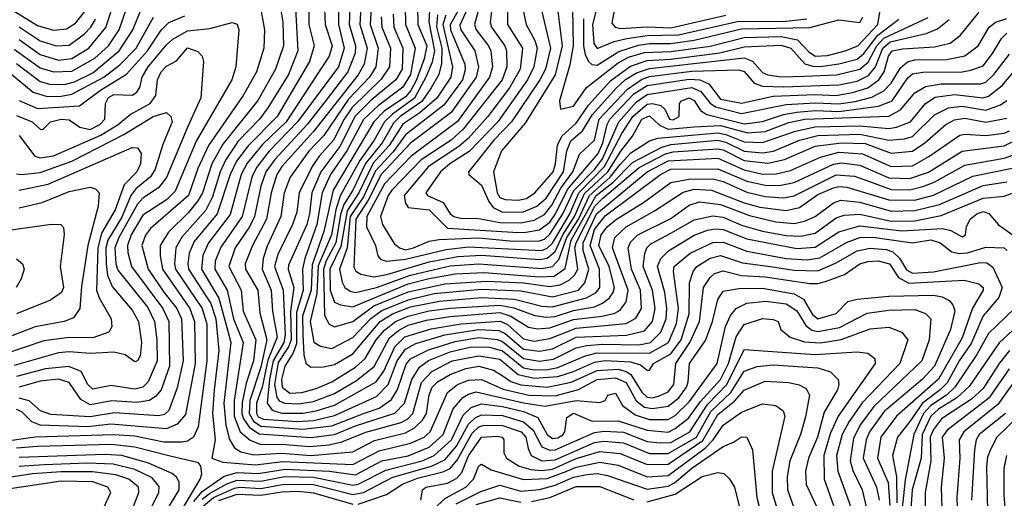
# Model space of a CAD drawing. Extents: x 501367 to 657802, y 482273 to 547541.
# Tile 589 of 656: x 602307 to 606055, y 525222 to 527044. Entities that reach past the tile are written whole.
import ezdxf

# ---------------------------------------------------------------- set-up
doc = ezdxf.new("R2010")
doc.units = 0

msp = doc.modelspace()

# ---------------------------------------------------------------- linework, layer by layer
at = {"layer": '0CON20XD'}
for points in [[(603461.8, 527205), (603469.8, 527025), (603495.7, 526945), (603485.2, 526905), (603321.1, 526655), (603231.5, 526568.5), (603172.5, 526497.5), (603150.3, 526455), (603107.4, 526302.6), (603025, 526194.8), (603003.6, 526146.4), (602998.7, 526095), (603064.2, 525984.2), (603098.6, 525858.6), (603110.5, 525815), (603084, 525585), (603090.9, 525500.9), (603105.7, 525445.7), (603124.9, 525414.9), (603149.1, 525399.1), (603197.9, 525387.9), (603305, 525393.6), (603415, 525385.6), (603575, 525398.9), (603657.7, 525442.3), (603775, 525470.9), (603809.5, 525490.5), (603840, 525520), (603854.9, 525545), (603865, 525615.6), (603877.4, 525645), (603896.9, 525665), (603945, 525694.1), (604005, 525716.8), (604055, 525724.9), (604110.4, 525710.4), (604147.6, 525687.6), (604177, 525667), (604215, 525653.6), (604314.6, 525645.4), (604406.2, 525663.8), (604505, 525708.9), (604585, 525713.5), (604615, 525705.3), (604633.2, 525693.2), (604675, 525626.1), (604695, 525607.6), (604715, 525605.3), (604738.5, 525611.5), (604775, 525627.3), (604797, 525655), (604805.1, 525735), (604858.2, 525815), (604895.1, 525895), (604910.5, 526025), (604935, 526062.6), (604952.1, 526077.9), (604985, 526088.4), (605055, 526070.6), (605145, 526065.3), (605315, 526040), (605345, 526039.6), (605375, 526047.8), (605446.4, 526073.6), (605505, 526115.1), (605535.9, 526124.1), (605575, 526126.2), (605618.3, 526115), (605652.9, 526062.9), (605691.5, 526041.5), (605902, 526052), (605958.4, 526038.4), (605975.2, 526025), (605975, 526014.5), (605934, 525946), (605895, 525833.2), (605804.1, 525675.9), (605645.2, 525535), (605585.7, 525455), (605572, 525375), (605612.5, 525282.5), (605619.5, 525195)], [(602305, 526968.9), (602385, 526911.4), (602455, 526890), (602505, 526896.2), (602570.2, 526935), (602635, 527013.9), (602683.8, 527166.2)], [(603610.7, 527185), (603601.3, 527025), (603628.9, 526935), (603617.7, 526875), (603595.6, 526834.4), (603425, 526618.9), (603305, 526485.2), (603285.1, 526455), (603264.4, 526385), (603246.7, 526285), (603192.7, 526185), (603165.2, 526115), (603165.8, 526095), (603213.6, 526015), (603221.2, 525928.8), (603247, 525825), (603225, 525721.6), (603182.9, 525595), (603179.9, 525545), (603196.3, 525516.3), (603225, 525496.3), (603385, 525485.4), (603495, 525497.8), (603615, 525544.7), (603675.7, 525565), (603721.7, 525598.3), (603745, 525636.8), (603777.6, 525732.4), (603795, 525752.9), (603862.8, 525787.2), (603965, 525819.5), (604055, 525834.8), (604125, 525827), (604145, 525818.7), (604225, 525754.6), (604285.3, 525744.7), (604338.5, 525751.5), (604424.9, 525795.1), (604466, 525804), (604525, 525809.2), (604665, 525805.8), (604708.8, 525815), (604747.5, 525855), (604767.5, 525905), (604770.1, 525945), (604763.3, 526005), (604734.9, 526105), (604748, 526135), (604776.1, 526163.9), (604875, 526223.7), (604925, 526243), (604955, 526247.8), (604985, 526245.1), (605075, 526209.5), (605265, 526172.8), (605335, 526178.4), (605425, 526236.2), (605505, 526259.5), (605665, 526240.9), (605819.6, 526249.6), (605851.4, 526241.4), (605895, 526217.9), (605907.5, 526225), (605911.6, 526255), (605925.3, 526285), (605950, 526305), (605975, 526314), (605996.8, 526306.8), (606032.8, 526262.8), (606097.5, 526217.5)], [(603649.4, 527180.6), (603641.3, 527025), (603672, 526935), (603662.7, 526865), (603637.9, 526825), (603558.4, 526741.6), (603465, 526602.6), (603407.1, 526542.9), (603336.7, 526445), (603313, 526385), (603300.8, 526295), (603248.3, 526181.7), (603234.1, 526135), (603230.1, 526095), (603264.4, 526015), (603268.8, 525935), (603286.5, 525835), (603251.6, 525748.4), (603229.2, 525645), (603208.1, 525585), (603207.9, 525545), (603215, 525533), (603235, 525523.5), (603364.8, 525515.2), (603425, 525518.8), (603505, 525537.4), (603665, 525609.2), (603709.2, 525655), (603743.7, 525745), (603775, 525789.3), (603815, 525811.4), (603925.8, 525844.2), (604054.9, 525864.9), (604131.4, 525861.4), (604155, 525849.5), (604225, 525790.5), (604285, 525782.1), (604335, 525791.8), (604425, 525835.6), (604616.8, 525843.2), (604685, 525860.2), (604715.4, 525894.6), (604725.6, 525945), (604715.8, 526015), (604680, 526105), (604686.4, 526153.6), (604694.8, 526175), (604709.8, 526190.2), (604787.6, 526232.4), (604875, 526281.8), (604945, 526297.1), (604985, 526292.3), (605055, 526262.3), (605135, 526239.3), (605225, 526222.2), (605279.7, 526220.3), (605335, 526231.9), (605415, 526289.4), (605445, 526299.9), (605505, 526303.8), (605625, 526277.7), (605715, 526278.8), (605815, 526298.1), (605975, 526364.9), (606055, 526372.3), (606135, 526401.1)], [(603566.7, 527185), (603561.1, 527025), (603585.5, 526945), (603583.6, 526916.4), (603556, 526845), (603473, 526737)], [(604055, 527181.6), (603982.8, 527022.8), (603986.5, 527005), (604039.3, 526925), (604053.3, 526865), (604044.4, 526825), (603949.8, 526690.2), (603795, 526573.6), (603682.6, 526455), (603633.5, 526356.5), (603586.9, 526285), (603578.6, 526101.4)], [(603353.5, 527135), (603365.1, 526925), (603330.4, 526835), (603251.5, 526708.5), (603219.7, 526665), (603138.8, 526581.2), (603090.4, 526509.6), (603070.1, 526465), (603040.7, 526369.3), (603015, 526319.1), (602923.4, 526216.6), (602900.9, 526175), (602896.1, 526115), (602900, 526095), (603001.9, 525945), (603019.1, 525885), (603019.7, 525745), (602985.7, 525494.3), (602968.4, 525455), (602945, 525439.7), (602925, 525436.4), (602855, 525436.4), (602745, 525458.9), (602665, 525463.9), (602365, 525455.5), (602215, 525433.7)], [(602285, 526931.8), (602385, 526861), (602435, 526845.1), (602505, 526847.4), (602592.8, 526897.2), (602644.2, 526945), (602685.1, 527004.9), (602725.9, 527124.1)], [(603292.5, 527135), (603308.1, 527035), (603311.4, 526945), (603280.5, 526855), (603213.2, 526736.8), (603079.6, 526570.4), (603038.3, 526495), (603002.3, 526385), (602985.4, 526354.6), (602949.8, 526310.2), (602873, 526235), (602841.9, 526185), (602841.4, 526145), (602850, 526095), (602954.9, 525945), (602972.5, 525895), (602974.4, 525735), (602938.3, 525541.7), (602905.8, 525504.2), (602865, 525487), (602654.2, 525505), (602565, 525494.4), (602385, 525500.2), (602353, 525513), (602315, 525550.8), (602295, 525560.3)], [(603408.6, 527135), (603408, 527025), (603427.9, 526945), (603410.2, 526885), (603286.3, 526675), (603176, 526564), (603132.4, 526505), (603107.6, 526455), (603059, 526305), (602970.9, 526199.1), (602952.2, 526155), (602946.2, 526115), (602949.8, 526095), (603033.8, 525963.8), (603053.4, 525905), (603064.2, 525785), (603047, 525635), (603040.4, 525545), (603050.2, 525445), (603038.6, 525375), (603080.1, 525360.1), (603205, 525349.6), (603308, 525362), (603575, 525350.9), (603675, 525403.2), (603795, 525431.6), (603847, 525455), (603869.1, 525475), (603934.9, 525625.1), (603972.8, 525655), (604015, 525672), (604065, 525674.4), (604147.7, 525637.7), (604245.4, 525615.4), (604345, 525612.8), (604433.8, 525636.2), (604505, 525673.9), (604575, 525680.7), (604615, 525662.7), (604653.8, 525593.8), (604685, 525569.3), (604715, 525563.7), (604775, 525572.5), (604816, 525605), (604844.6, 525645), (604851.8, 525665), (604856.8, 525735), (604917.6, 525822.4), (604943.8, 525895), (604965, 525978.5), (604985, 526010.9), (605045, 526020.7), (605135, 526021.6), (605255, 526001.1), (605290.8, 525980.8), (605325, 525921.9), (605345, 525905.9), (605415, 525926.3), (605458.8, 525971.2), (605495, 525980.4), (605615, 525992.2), (605785, 525995.9), (605818.8, 525988.8), (605845.2, 525975.2), (605859.2, 525959.2), (605866.3, 525936.3), (605850.5, 525865), (605790, 525725), (605742, 525675), (605597.8, 525552.2), (605542.2, 525475), (605529.5, 525445), (605517.4, 525375), (605569, 525265), (605579.3, 525215)], [(603521, 527115), (603520.7, 527025), (603542.4, 526935), (603520.6, 526865), (603364.9, 526655), (603256.6, 526543.4), (603208.1, 526481.9), (603190.8, 526445), (603153.4, 526295), (603071.8, 526178.2), (603050.8, 526125), (603049.2, 526095), (603096.6, 526015), (603120.8, 525905), (603157.5, 525815), (603122.9, 525595), (603122.8, 525535), (603145.7, 525475.7), (603183.5, 525443.5), (603225, 525427.2), (603305, 525428.2), (603409, 525419), (603485, 525425.6), (603532.9, 525437.1), (603625, 525474.1), (603759, 525511), (603784.8, 525525), (603802.8, 525545), (603836.8, 525663.2), (603875.6, 525705), (603952.9, 525745), (604055, 525764.7), (604135, 525752.4), (604205, 525693.1), (604265, 525679.2), (604355, 525685.6), (604415, 525704.7), (604495, 525740.8), (604535, 525747), (604631.7, 525741.7), (604670.2, 525730.2), (604695, 525710), (604705, 525710), (604719.7, 525735), (604785, 525772), (604824.5, 525825), (604855.8, 525925), (604857, 526043), (604870, 526085), (604885.2, 526105), (604935, 526136.9), (604975, 526146.2), (605058.2, 526118.2), (605165.4, 526104.6), (605255, 526090.2), (605345, 526088.5), (605413.1, 526116.9), (605495, 526164.6), (605545, 526174.7), (605605, 526169.7), (605631, 526161), (605656.7, 526136.7), (605682.3, 526092.3), (605705, 526078.6), (605785.9, 526084.1), (605965, 526120.4), (605988.1, 526118.1), (606011.7, 526101.7), (606047.2, 526025), (606034, 525986), (605975, 525916.2), (605928.7, 525811.3), (605883.9, 525746.1), (605838, 525662), (605811.2, 525635), (605743.4, 525585), (605695.3, 525515), (605648.8, 525455), (605630, 525385), (605644.5, 525304.5), (605646.6, 525205)], [(604061.7, 527115), (604037.6, 527025), (604045.1, 527005), (604091.5, 526945), (604100.2, 526925), (604107.1, 526865), (604095.7, 526825), (603973, 526657), (603797.4, 526525), (603695, 526418.9), (603628.2, 526295), (603626.7, 526255), (603661, 526185), (603670, 526145), (603681.1, 526131.1), (603704.7, 526124.8), (603775, 526131.9), (603930.2, 526169.8), (604015, 526179.4), (604295, 526165.6), (604315, 526174.5), (604335, 526193.7), (604400.8, 526305), (604434.8, 526385), (604533, 526485), (604599.5, 526610.5), (604640.5, 526675), (604695, 526721.9), (604715.5, 526725.5), (604747.4, 526717.4), (604763.2, 526703.2), (604780, 526665), (604795, 526662.7), (604817.5, 526675), (604818.2, 526725), (604826.2, 526735), (604855, 526746.1), (604875, 526735.9), (604898.6, 526698.6), (604922.7, 526682.7), (605065, 526647.6), (605135, 526656.2), (605215, 526682.8), (605265, 526692.4), (605335, 526698.1), (605425.1, 526695.1), (605575.8, 526714.2), (605627.7, 526735), (605687.6, 526822.4), (605705, 526837.9), (605745, 526843.8), (605894.9, 526845.1), (605928.3, 526851.7), (605975, 526868.5), (606010.6, 526915), (606045, 526972.6), (606065, 526993)], [(602249.1, 527099.1), (602375, 527021.8), (602435, 527004.3), (602485, 527008.7), (602519.5, 527030.5), (602554.3, 527075)], [(602295, 526877.3), (602385, 526808.6), (602425, 526797.6), (602481.4, 526798.6), (602515, 526807.8), (602585, 526841.3), (602684.9, 526925), (602737.5, 527005), (602774.5, 527095)], [(603774, 527095), (603775.8, 527025), (603811.7, 526935), (603794.1, 526835), (603765, 526787.5), (603672.5, 526717.5), (603615.9, 526664.1), (603552.5, 526545), (603489.5, 526455), (603458.5, 526385), (603438.5, 526265), (603392, 526135), (603383.4, 526095), (603386.3, 526015), (603361.1, 525928.9), (603359.9, 525810.1), (603346.8, 525773.2), (603315.6, 525725), (603302.8, 525675), (603306.1, 525645), (603335, 525623.1), (603381.4, 525625), (603435, 525640), (603495, 525665.2), (603585, 525721.3), (603621.9, 525755), (603664.3, 525825.7), (603695, 525862.2), (603736.8, 525895), (603785, 525915.9), (603865, 525935.4), (603945, 525946.5), (604135, 525958), (604187.4, 525947.4), (604268.1, 525918.1), (604311.1, 525911.1), (604345, 525914.2), (604415, 525936.6), (604495, 525951.1), (604525.4, 525964.6), (604551.7, 525985), (604566.1, 526005), (604570.8, 526025), (604550.9, 526105), (604511.7, 526185), (604519.8, 526225), (604545, 526256.9), (604578.6, 526285), (604681.6, 526348.4), (604785, 526423.9), (604855, 526437.4), (604945, 526437.9), (604985, 526427.8), (605075, 526387.2), (605145, 526371.1), (605215, 526366.1), (605255, 526374.1), (605415, 526454), (605485, 526448.2), (605541.9, 526428.1), (605625, 526397.4), (605695, 526396.4), (605745, 526408.4), (605788.6, 526425), (605905, 526489.6), (606055, 526516.3), (606095, 526531.3)], [(603820.5, 527095), (603822.8, 527025), (603856.5, 526945), (603846.4, 526895), (603817.6, 526815), (603795.9, 526774.1), (603775, 526750.4), (603694.5, 526695.5), (603654.9, 526655), (603499.6, 526395), (603465, 526237.6), (603419.6, 526110.4), (603415.7, 526015), (603383.8, 525915), (603384.8, 525845.2), (603387.8, 525767.8), (603396.4, 525736.4), (603415, 525720.9), (603462.7, 525722.7), (603505, 525731.8), (603575, 525772.3), (603678.8, 525895), (603725.4, 525924.6), (603795, 525950.9), (603905, 525972.7), (604065, 525986.3), (604190.4, 525980.4), (604295, 525953.9), (604335, 525950.5), (604464.7, 525985), (604501.3, 526005), (604515.4, 526025), (604514.5, 526095), (604478.2, 526185), (604495, 526245.7), (604535, 526297.9), (604745.8, 526455), (604785, 526475.5), (604965, 526476.9), (605075, 526428.7), (605145, 526413.6), (605197.7, 526412.3), (605255, 526423.9), (605405, 526493.6), (605435, 526499.1), (605505, 526490.8), (605615, 526441.5), (605695, 526439.6), (605766.1, 526463.9), (605895, 526543.1), (606055, 526563.5), (606109.7, 526590.3)], [(603867.8, 527102.2), (603864.2, 527035.8), (603886.2, 526925), (603877.4, 526882.6), (603853.3, 526825), (603809.8, 526745), (603725.6, 526684.4), (603695.7, 526655), (603655.7, 526585), (603601.4, 526508.6), (603526.2, 526373.8), (603510.2, 526319.8), (603493.6, 526225), (603443, 526107), (603438.2, 526001.8), (603412.4, 525895), (603426.6, 525816.6), (603451.6, 525801.6), (603495, 525792.5), (603575, 525834.5), (603642.9, 525907.1), (603685, 525937.6), (603785, 525978.2), (603885, 526001.7), (604065, 526017.9), (604215, 526012.5), (604335, 525989.1), (604434.4, 526015), (604458, 526042), (604473.6, 526095), (604451.2, 526165), (604451.8, 526195), (604502.2, 526305), (604695.7, 526465), (604775, 526507.2), (604965, 526516.4), (605065, 526472.1), (605135, 526455.9), (605187, 526457), (605240.6, 526469.4), (605355, 526520.4), (605425, 526539.1), (605515, 526533.3), (605625, 526484.6), (605705, 526488.2), (605767.4, 526522.6), (605886.1, 526603.9), (605905, 526608.5), (605985, 526602.8), (606055, 526612.6), (606075, 526621)], [(603988.1, 527101.9), (603945.1, 527024.9), (603947, 527005), (604001, 526875), (604002.8, 526852.8), (603992.5, 526815), (603921.7, 526718.3), (603775, 526606.2), (603728.6, 526541.4), (603660.9, 526469.1), (603615, 526370.1)], [(604105.4, 527095), (604098.1, 527035), (604102.3, 527015), (604153.9, 526945), (604160.3, 526925), (604161.1, 526865), (604143.1, 526815), (603995, 526626.7), (603948.7, 526585), (603835, 526510.2), (603723.7, 526395), (603709.1, 526375), (603679.8, 526295), (603688.5, 526265), (603732.5, 526192.5), (603753.2, 526175), (603775, 526168.6), (603805.9, 526175), (603865, 526200.7), (603903.1, 526206.9), (604055, 526213.2), (604185, 526201.2), (604285, 526202), (604305, 526209.2), (604325, 526227.4), (604374.8, 526305), (604415.9, 526394.1), (604495.7, 526475), (604525.2, 526514.8), (604587, 526655), (604655, 526731.8), (604695, 526759.7), (604865.2, 526785.2), (604900.2, 526770.2), (604935, 526726.4), (604955, 526712.6), (605055, 526686.3), (605225, 526720.6), (605335, 526727.8), (605425, 526723.9), (605487, 526733), (605551.3, 526748.7), (605596.9, 526773.1), (605625, 526802.6), (605659.9, 526860.1), (605686.5, 526883.5), (605715, 526890.9), (605835, 526892.1), (605905, 526906.6), (605956.2, 526943.8), (605998, 527015), (606021.4, 527035), (606065, 527048.4)], [(604163.7, 527105), (604164.2, 527025), (604221.2, 526935), (604211.4, 526855), (604171.5, 526785), (604089.3, 526675), (604015, 526593.5), (603978.7, 526561.3), (603862.4, 526485), (603770.8, 526375), (603775, 526345.8), (603785, 526329.5), (603865, 526320.2), (603935, 526250.8), (604184.5, 526235.5), (604226.1, 526233.9), (604285, 526244), (604325, 526273.9), (604347.1, 526305), (604391.8, 526398.2), (604508.4, 526535), (604526.8, 526575), (604543.2, 526645), (604553.9, 526665), (604645, 526761.8), (604695, 526793), (604855, 526817), (604895.6, 526815.6), (604930.3, 526800.3), (604975, 526740.9), (605055, 526725.8), (605175, 526752.3), (605335, 526759.8), (605415, 526756), (605476.9, 526766.9), (605535, 526785.1), (605577.2, 526815), (605598.2, 526845), (605614.7, 526905), (605628.7, 526925), (605667.1, 526932.9), (605789.9, 526940.1), (605848.5, 526955), (605886.6, 526983.4), (605958.6, 527071.4)], [(604222.6, 527085), (604234.5, 527025), (604267.8, 526965), (604277, 526935), (604263.6, 526865), (604239.8, 526815), (604126.7, 526655), (604018.3, 526541.7), (603944, 526495), (603908.1, 526465), (603853, 526385), (603858.9, 526375), (603918.3, 526348.3), (603945.3, 526305), (603960, 526295), (603985, 526288.8), (604055, 526287), (604135, 526272.2), (604215, 526270.2), (604265, 526281.1), (604305, 526302.6), (604332.6, 526337.4), (604367.2, 526402.8), (604411.9, 526465), (604438, 526532), (604494.8, 526585), (604513.3, 526665), (604620.2, 526779.8), (604673.7, 526816.3), (604705, 526827.6), (604865, 526847.4), (605045, 526853.1), (605065, 526846.3), (605102.6, 526802.6), (605135, 526791.3), (605215, 526788.5), (605425, 526795.5), (605495, 526810), (605537.9, 526832.1), (605565.1, 526864.9), (605592.1, 526935), (605620.2, 526960.2), (605758.1, 526991.9), (605800.9, 527009.1), (605845.4, 527044.6)], [(604291.7, 527085), (604328, 526935), (604308.4, 526855), (604287.3, 526815), (604178.7, 526655), (604111.1, 526585), (604031.7, 526485), (604015.3, 526465), (604016.2, 526455), (604065, 526414.3), (604092.3, 526352.3), (604109.5, 526329.5), (604145, 526311.1), (604225, 526312.2), (604275.4, 526334.6), (604310.8, 526365), (604376.7, 526465), (604389.8, 526545), (604405, 526582.4), (604449.1, 526620.9), (604487.1, 526682.9), (604577.3, 526782.7), (604613.4, 526816.6), (604655, 526841.9), (604705, 526858.7), (605065, 526898.2), (605096.6, 526886.6), (605135, 526843.1), (605155, 526833.4), (605206, 526826), (605295, 526828.4), (605416, 526834), (605505, 526855.8), (605537.1, 526882.8), (605569.3, 526945), (605596.7, 526973.3), (605765, 527051.9)], [(604354.3, 527085), (604371.4, 526945), (604345.7, 526834.3), (604230.4, 526649.6), (604140.8, 526545), (604110.8, 526465), (604123.8, 526385), (604135, 526367.4), (604155, 526359.8), (604205, 526357.4), (604236.2, 526363.8), (604268, 526385), (604337.4, 526465), (604347, 526495), (604354, 526566), (604370, 526600), (604425, 526650.5), (604471.7, 526718.3), (604557.6, 526812.4), (604632.4, 526867.6), (604695, 526888.8), (604785, 526893.8), (604972.4, 526917.6), (605065, 526941.1), (605205, 526946.9), (605242.9, 526935), (605296.3, 526876.3), (605326.5, 526866.5), (605355, 526865.8), (605425, 526875.3), (605495, 526893.6), (605520.5, 526915), (605573.5, 526985), (605653.7, 527046.3)], [(604411.4, 527085), (604413.4, 526945), (604401.7, 526871.7), (604362.3, 526735), (604365, 526703.3), (604415, 526714.8), (604465, 526786.2), (604585, 526879.9), (604625, 526901.6), (604685, 526919.2), (604785, 526923.3), (604935, 526943.5), (605065, 526976.1), (605205, 526980), (605267.5, 526967.5), (605311.2, 526921.2), (605335, 526904.9), (605381.9, 526908.1), (605448.8, 526925), (605497.9, 526945), (605573.6, 527025), (605585.2, 527095)], [(604570.7, 527085), (604561, 527031), (604573.8, 527015), (604595, 527010.9), (604695, 527016.2), (604785, 527012.7), (604995, 527061.2)], [(602270.1, 526840.1), (602357.9, 526768), (602411.1, 526751.1), (602465, 526752.2), (602505, 526760.8), (602626.8, 526825), (602688.2, 526871.8), (602750, 526935), (602816.5, 527053.5)], [(603226.3, 527075), (603238.4, 527005), (603236.6, 526935), (603208.7, 526845), (603157, 526755), (603025.1, 526565), (602985, 526477.6), (602949.6, 526375), (602805, 526248.9), (602785, 526224), (602771.2, 526185), (602795.4, 526095), (602855, 526006.9), (602905.4, 525945), (602922.6, 525905), (602929.5, 525745), (602906.6, 525643.4), (602875, 525556.9), (602858.5, 525541.5), (602835, 525536.7), (602668.1, 525548.1), (602575, 525532), (602425, 525541.7), (602386.2, 525555), (602343.1, 525593.1), (602305, 525603.5)], [(602305, 526735.8), (602375, 526705.7), (602534.1, 526715.9), (602614.5, 526775.5), (602713.5, 526836.5), (602793.1, 526925), (602845, 527004), (602875, 527033.3), (602935, 527058.1)], [(602305, 527016.4), (602385, 526963), (602445, 526943.8), (602495, 526947.1), (602551.7, 526988.3), (602577.1, 527015), (602594.7, 527045.3)], [(603683.2, 527055), (603685.3, 527015), (603718.2, 526935), (603714, 526865), (603682.5, 526817.4), (603571.1, 526708.9), (603541.8, 526665), (603501.4, 526585), (603447.2, 526525), (603419.9, 526485), (603370.4, 526385), (603361.3, 526311.3), (603345.4, 526265), (603289.5, 526150.5), (603276.8, 526105), (603310.1, 526015), (603316.8, 525845), (603312.1, 525815), (603271.3, 525745), (603257.5, 525675), (603249.3, 525585), (603268, 525558), (603305, 525546.9), (603385, 525546.7), (603435.4, 525555), (603505, 525577.2), (603663.9, 525666.1), (603693.3, 525706.7), (603735, 525798.6), (603773.2, 525836.8), (603873.1, 525866.9), (603987, 525886.9), (604136.2, 525896.2), (604163.4, 525883.4), (604225, 525828.9), (604265, 525820.2), (604325, 525829.9), (604425, 525870.4), (604615, 525887.6), (604652.2, 525907.8), (604673.9, 525945), (604670.5, 526015), (604636, 526095), (604622.9, 526175), (604632.2, 526197.8), (604660, 526225), (604785, 526286.7), (604855, 526338.6), (604895, 526350.1), (604975, 526340.6), (605085, 526298.2), (605185, 526274.9), (605255, 526268.8), (605295, 526277.3), (605335, 526295.2), (605405, 526347.2), (605433.4, 526356.6), (605505, 526349.3), (605624.6, 526315.4), (605715, 526317.1), (605809, 526341), (605975, 526413.2), (606065, 526426.7)], [(603728.5, 527065), (603731.5, 527015), (603765.6, 526935), (603762.7, 526855), (603738.5, 526815), (603645, 526737.8), (603583.4, 526676.6), (603525, 526561.2), (603452.9, 526465), (603419.4, 526385), (603410.3, 526305), (603399.2, 526265), (603330.1, 526110.1), (603329.3, 526095), (603350, 526025), (603337.2, 525935), (603339.8, 525825), (603330.6, 525799.4), (603290.7, 525739.4), (603276.6, 525655), (603285.7, 525605.7), (603295, 525593.8), (603314.6, 525584.6), (603368.1, 525581.9), (603425, 525590.8), (603505, 525621.2), (603589, 525671), (603656.1, 525723.9), (603715, 525832.8), (603748.6, 525861.4), (603785, 525881), (603855, 525899.7), (603945, 525913.9), (604135, 525929), (604176.7, 525915), (604244.1, 525874.1), (604277.5, 525867.5), (604325, 525871.1), (604415, 525902.8), (604524.4, 525915.6), (604572.9, 525927.1), (604592.2, 525937.8), (604615, 525970.4), (604622.9, 526015), (604564.1, 526175), (604572.5, 526215), (604615, 526255.7), (604723.8, 526316.2), (604832.2, 526387.8), (604875, 526398.9), (604940.6, 526395), (605065, 526347.4), (605125, 526330.9), (605225, 526317.5), (605275, 526328.6), (605345, 526378.8), (605405, 526404), (605425, 526409.2), (605456.1, 526406.1), (605615, 526357.9), (605715, 526357.3), (605785, 526376.2), (605935, 526448), (606085, 526479)], [(603897.5, 527062.5), (603892.9, 527017.1), (603913.4, 526935), (603913, 526877), (603902, 526835), (603873.3, 526785), (603837.6, 526732.4), (603755.7, 526675), (603730, 526650), (603686.2, 526575), (603623.5, 526496.5), (603575.1, 526395), (603540.1, 526339.9), (603527.5, 526302.6), (603510.3, 526195), (603473.6, 526126.4), (603463.3, 526095), (603467.5, 525917.5), (603485, 525885.3), (603505.3, 525875.3), (603575, 525895.1), (603655, 525954.4), (603785, 526007.8), (603925, 526038.8), (604085, 526049.2)], [(603928.8, 527061.2), (603917.9, 527025), (603954.9, 526865.1), (603948.1, 526825), (603895.2, 526744.8), (603830.4, 526689.6), (603765, 526645.8), (603713.1, 526565), (603652.3, 526497.7), (603597.9, 526385), (603553, 526317), (603529.8, 526180.2), (603487, 526095), (603488.3, 526015), (603505, 525968.3), (603528.1, 525958.1), (603575, 525950.5), (603785, 526038.2), (603865, 526059.5), (603965, 526076.6), (604075, 526081.9), (604283.8, 526065), (604342, 526068), (604382.8, 526097.2), (604406.1, 526205), (604501.2, 526375), (604565.2, 526424.8), (604639.5, 526500.5), (604751.2, 526558.8), (604785, 526568.5), (604965, 526585.4), (604995, 526577.9), (605065, 526543.9), (605135, 526537.1), (605176.1, 526543.9), (605275.9, 526585), (605345, 526602.5), (605505, 526608.5), (605615, 526584.9), (605675, 526589.9), (605705, 526599.3), (605788.8, 526681.2), (605842.2, 526707.8), (605895, 526714.9), (605985, 526700.1), (606040.4, 526719.6), (606065, 526735.9)], [(604452.9, 527047.1), (604452.7, 526945), (604459.6, 526909.6), (604473.5, 526883.5), (604485, 526873.3), (604505, 526871.4), (604587.4, 526922.6), (604662.9, 526947.1), (604705, 526953.4), (604785, 526952.9), (604874, 526966), (605055, 527009.3), (605314.8, 527014.8), (605425, 527042.9), (605505, 527033.1), (605517, 527053)], [(604500.1, 527075), (604487.7, 527025), (604492.7, 526952.7), (604505, 526933.7), (604569.3, 526960.7), (604617.6, 526972.4), (604695, 526983.8), (604815, 526986.7), (605045, 527037.7), (605213, 527037), (605303.1, 527046.9)], [(602295, 526679.5), (602353.8, 526655), (602385, 526627.1), (602395, 526626), (602424.4, 526655), (602465, 526665.9), (602495, 526662.2), (602535.1, 526635.1), (602575, 526626.4), (602612.2, 526645), (602630.8, 526665), (602633.2, 526725), (602645, 526747.6), (602665, 526759.1), (602735, 526757.2), (602752.5, 526767.5), (602763.7, 526786.3), (602773.5, 526825), (602795.7, 526865), (602865, 526948.3), (602890.1, 526969.9), (602945, 527001.6), (603029.9, 527010.1), (603115, 527032.7), (603135, 527026.7), (603140.8, 527005), (603129.5, 526865), (603114.3, 526815), (602978.5, 526581.5), (602898.6, 526391.4), (602865, 526358.6), (602775, 526300.4), (602731.1, 526225), (602716.7, 526185), (602717.8, 526157.8), (602732.3, 526105), (602852.1, 525945), (602874.9, 525895), (602877.3, 525725), (602844.7, 525635.3), (602825, 525611), (602800.4, 525595), (602753, 525587), (602657.3, 525592.7), (602575, 525578.3), (602538.8, 525598.8), (602495, 525662.8), (602455, 525675.4), (602385, 525667.9), (602304.9, 525645.1)], [(602305, 526602.6), (602364.3, 526524.3), (602385, 526517.8), (602435, 526526.1), (602616, 526604), (602681.7, 526645), (602727.1, 526682.9), (602803.4, 526725), (602824.5, 526755), (602831.7, 526815), (602845, 526845.9), (602865, 526867), (602903.1, 526886.9), (602945, 526936.2), (602985, 526922.9), (603001.4, 526905), (603006.7, 526885), (602996.4, 526746.4), (602947.2, 526637.2), (602865, 526443.2), (602835, 526404), (602775.6, 526365), (602755, 526342.1), (602684.3, 526215), (602668.6, 526175), (602672.5, 526115), (602680, 526090), (602795, 525948.3), (602820.3, 525895), (602829.2, 525825), (602830, 525745), (602795.5, 525665), (602775, 525645.9), (602745, 525637.3), (602655, 525652), (602585, 525637.4), (602565.6, 525655), (602540.3, 525705), (602494.3, 525724.3), (602404.9, 525714.9), (602294, 525686)], [(603578.6, 526101.4), (603586.5, 526086.5), (603604.9, 526074.9), (603655.3, 526065.3), (603704.2, 526074.2), (603865, 526122.7), (603975, 526142.8), (604065, 526147.5), (604285, 526130.7), (604315, 526135.9), (604345, 526161.2), (604374.4, 526225.6), (604419.2, 526295), (604457.3, 526382.7), (604545.5, 526465), (604595, 526543.8), (604639.9, 526600.1), (604675.2, 526665), (604705, 526678.5), (604742.7, 526642.7), (604775, 526627.2), (604875, 526636.7), (604975, 526640.6), (605077.2, 526612.7), (605145, 526618), (605235, 526652.1), (605295.7, 526665), (605615, 526676.2), (605659.5, 526700.5), (605714.3, 526765.7), (605755, 526789.6), (605815, 526799.6), (605965, 526800.1), (605985, 526805.5), (606015.8, 526835), (606075, 526913)], [(603615, 526370.1), (603565.3, 526295), (603553.8, 526175), (603524.1, 526095), (603534.4, 526045), (603544.7, 526025), (603565, 526010.2), (603585, 526005.4), (603665, 526024.9), (603795, 526071.8), (603945, 526106.9), (604055.1, 526114.9), (604295, 526096.4), (604335, 526104.3), (604359.4, 526130.6), (604389.6, 526215), (604434.1, 526285), (604475.8, 526375), (604555.2, 526444.8), (604592.3, 526492.3), (604633.1, 526536.9), (604705, 526583.4), (604736.7, 526593.3), (604965, 526613.7), (604995, 526607.5), (605065, 526578.9), (605135, 526576.7), (605260.2, 526619.8), (605335, 526635.6), (605505, 526639.8), (605615, 526629.9), (605645, 526634.6), (605697.4, 526655), (605755.7, 526724.3), (605791.6, 526748.4), (605865, 526758.9), (605975, 526745.9), (605995, 526752.3), (606046.4, 526793.6), (606101.8, 526858.2)], [(603473, 526737), (603400.6, 526645), (603277.7, 526512.3), (603243.2, 526465), (603225, 526410), (603201.1, 526295), (603181.3, 526255), (603127.1, 526175), (603103.1, 526105), (603150.2, 526015), (603158, 525935), (603205.1, 525825), (603196.7, 525745), (603169.4, 525660.6), (603153.3, 525586.6), (603152.5, 525545), (603158.4, 525525), (603181.7, 525491.7), (603218, 525468), (603416.6, 525453.4), (603505, 525464.7), (603585, 525497.8), (603735, 525546.8), (603771.8, 525585), (603799.9, 525675), (603828.7, 525721.3), (603863.1, 525746.9), (603945, 525779.4), (604025, 525798.5), (604095, 525797.1), (604145, 525783.2), (604225, 525719.1), (604265, 525711.8), (604317.7, 525712.3), (604355, 525720.1), (604457, 525763), (604503.6, 525776.4), (604705, 525775.1), (604776.9, 525815), (604807.1, 525887.1), (604814.4, 525945), (604795.9, 526085), (604798.8, 526105), (604859.7, 526155), (604945, 526196.2), (604985, 526196.9), (605075, 526162.3), (605225, 526135.5), (605305, 526130), (605352.4, 526137.6), (605454.2, 526195.8), (605505, 526215.1), (605554.2, 526215.8), (605705, 526194.1), (605775, 526206), (605810.7, 526195), (605855, 526160.2), (605883.7, 526153.7), (605915, 526156), (605985, 526178.1), (606055, 526175.2), (606065.6, 526165)], [(602295, 526457.5), (602315, 526454.5), (602385, 526462.4), (602505, 526504.9), (602703.1, 526606.9), (602815.3, 526675), (602865, 526691.1), (602882.6, 526675), (602886.8, 526655), (602851.2, 526568.8), (602822.9, 526475), (602804.4, 526445.6), (602749.4, 526400.6), (602729.9, 526375)], [(604085, 526049.2), (604225, 526043), (604325, 526027.9), (604364.7, 526035), (604397.9, 526052.1), (604418.3, 526071.7), (604431.1, 526095), (604420.5, 526175), (604424.8, 526195), (604496.4, 526333.6), (604526.3, 526365), (604665, 526480.8), (604765, 526533.4), (604795, 526540.5), (604965, 526552.7), (604985, 526548.4), (605065, 526508.5), (605155, 526497.2), (605218, 526512), (605335, 526562.4), (605435, 526575.2), (605525, 526572.5), (605625, 526535.6), (605705, 526543.5), (605753.2, 526575), (605832.1, 526645), (605865, 526662.6), (605905, 526669.1), (605985, 526653.6), (606065, 526669)], [(602305, 526395.7), (602415, 526418.2), (602735, 526557.9), (602755, 526556.1), (602769.7, 526535), (602766.5, 526495), (602752, 526465), (602704.1, 526415.9), (602669.9, 526320.1), (602618.1, 526231.9), (602604, 526174), (602599, 526015), (602609, 525985), (602654.7, 525905), (602657.9, 525875), (602645.9, 525854.1), (602585, 525833.2), (602495, 525834.5), (602398.8, 525821.2), (602248.8, 525771.2)], [(602305, 526327.4), (602391.8, 526348.2), (602495, 526390.2), (602575, 526406.3), (602595, 526400.4), (602608.9, 526385), (602605.9, 526334.1)], [(602729.9, 526375), (602695, 526291.8), (602642.2, 526205), (602634.6, 526175), (602635.4, 526115), (602641.5, 526071.5), (602658.4, 526028.4), (602735, 525938.6), (602758.8, 525895), (602771, 525815), (602765.7, 525764.3), (602755.6, 525745), (602745, 525741.2), (602708.6, 525768.6), (602665, 525778.9), (602575, 525773.1), (602495, 525779.2), (602455, 525775.9), (602285, 525728.1)], [(602605.9, 526334.1), (602566.7, 526185), (602541.4, 526028.6), (602535.7, 525945), (602511.4, 525908.6), (602475.4, 525894.6), (602365.1, 525874.9), (602210, 525815)], [(602265, 526243), (602426.3, 526266.3), (602463.3, 526265), (602473.4, 526253.4), (602476.2, 526226.2), (602460.9, 526105), (602472.9, 526025), (602465.3, 526005), (602423.9, 525976.1), (602294.6, 525924.6)], [(602295, 526133.8), (602316.8, 526115), (602323.9, 526095), (602312.6, 526057.4), (602293.8, 526025)], [(602969.6, 525210.4), (603001.6, 525248.4), (603085, 525306.9), (603135, 525321.1), (603215, 525316.8), (603316.7, 525333.3), (603485.5, 525325.5), (603585, 525311.6), (603685.5, 525364.5), (603785, 525383.4), (603865, 525417.4), (603919.1, 525465), (603956.8, 525563.2), (603994, 525606), (604015, 525619.3), (604045, 525627.1), (604224.1, 525585.9), (604306.9, 525573.1), (604425, 525594.1), (604515, 525587.5), (604535.7, 525594.3), (604546.2, 525615), (604575, 525622.7), (604602, 525575), (604649.6, 525539.6), (604705, 525521.7), (604775, 525522.5), (604802, 525538), (604855, 525589.4), (604961.7, 525735), (604993.8, 525876.2), (605012.5, 525917.5), (605034.9, 525945.1), (605075, 525964.5), (605147.6, 525972.4), (605225, 525962.3), (605265.8, 525935.8), (605299.7, 525879.7), (605322.8, 525862.8), (605345, 525857.4), (605427.8, 525872.2), (605533.6, 525926.4), (605615, 525938.5), (605715, 525940.7), (605755.5, 525925.5), (605774.8, 525904.8), (605769.6, 525825), (605740.7, 525745), (605558.4, 525571.6), (605507.4, 525502.6), (605480.8, 525450.8), (605468.2, 525365), (605478.5, 525328.5), (605513.6, 525255), (605530.8, 525185)], [(606093.7, 525945), (605995, 525849.3), (605950.3, 525769.7), (605867.2, 525645), (605834.9, 525615), (605775, 525576), (605747.6, 525545), (605710.3, 525465), (605677.4, 525292.6), (605653.6, 525065)], [(603001.5, 525218.5), (603029.2, 525240.8), (603095, 525277), (603135, 525291.1), (603225, 525287.5), (603315, 525305.2), (603425, 525303), (603575, 525272.3), (603595, 525275.7), (603700, 525330), (603839.5, 525365), (603884.2, 525385), (603950.2, 525445), (603995, 525539), (604025, 525567.9), (604065, 525581.4), (604145, 525571.8), (604225, 525552.1), (604279.5, 525529.5), (604315.2, 525465), (604335, 525450.1), (604355, 525452.7), (604375.3, 525465), (604381.8, 525475), (604389.9, 525530.1), (604415, 525546.1), (604486.1, 525516.1), (604585, 525516.7), (604695, 525481.4), (604775, 525474.4), (604802.4, 525487.6), (604852.4, 525527.6), (604898.8, 525591.2), (604974.9, 525675), (605005.4, 525735), (605033.7, 525836.3), (605065, 525883.6), (605135, 525906.9), (605175, 525902.7), (605193.8, 525895), (605204, 525865), (605239.4, 525835), (605295, 525817.7), (605355, 525813.8), (605433.6, 525826.4), (605545, 525866.8), (605615, 525873.7), (605665.2, 525855.2), (605688.2, 525825), (605657.2, 525735), (605514, 525586), (605464.4, 525515), (605437.3, 525465), (605416.9, 525385), (605421.7, 525325), (605475.5, 525175)], [(606087.5, 525862.5), (606036.2, 525813.8), (605921.7, 525648.3), (605874.7, 525605.3), (605805, 525561.6), (605775.5, 525535), (605743, 525465), (605738.2, 525375), (605704, 525255), (605692.3, 525092.3)], [(603006.2, 525193.8), (603044.2, 525225.8), (603125, 525260.6), (603145, 525264.5), (603225, 525259.5), (603313.4, 525276.6), (603425, 525274.6), (603575, 525236.6), (603615, 525244.5), (603727.2, 525302.8), (603874.8, 525345), (603925, 525369.2), (603969.4, 525420.6), (604015, 525505.1), (604041.2, 525528.8), (604065, 525539.4), (604145, 525537.8), (604225, 525513), (604261.5, 525481.5), (604295, 525418.7), (604325, 525405.8), (604345, 525407.4), (604495, 525473.1), (604532.4, 525477.6), (604605, 525474.3), (604695, 525438.4), (604745, 525433.7), (604785, 525435.1), (604857.7, 525475), (604925, 525579.6), (604999.3, 525655), (605065, 525788.7), (605335, 525770.2), (605495, 525779.4), (605535.2, 525775.2), (605562.7, 525755), (605563.3, 525735), (605422.9, 525535), (605392.1, 525467.9), (605368, 525385), (605369.1, 525295), (605404.8, 525195)], [(606075.2, 525784.8), (606035.4, 525735), (605975, 525640), (605929.9, 525600.1), (605816.1, 525525), (605785, 525484.1), (605773.5, 525455), (605775.3, 525365), (605754.3, 525245), (605754.4, 525095)], [(603595, 525199.7), (603702.8, 525237.2), (603764.3, 525275.7), (603820.5, 525299.5), (603917.5, 525322.5), (603945, 525335.4), (603972.3, 525367.7), (604029.2, 525470.8), (604055, 525494.9), (604075, 525500.7), (604145, 525500), (604215.5, 525475.5), (604233.9, 525455), (604242, 525412), (604253.9, 525385), (604295.1, 525365.1), (604345, 525369.2), (604495, 525434.3), (604530.6, 525439.4), (604605, 525432.9), (604705, 525393.4), (604775, 525393.3), (604882.7, 525455), (604937.6, 525552.4), (605013.7, 525625), (605065, 525706.2), (605114.3, 525724.3), (605175, 525730.6), (605345, 525719.1), (605394, 525704), (605422.4, 525675), (605425.7, 525655), (605419.8, 525635), (605369.3, 525550.7), (605343.5, 525455), (605309.3, 525375), (605298.9, 525325), (605301.2, 525275), (605345, 525181.5)], [(606074.1, 525715), (605996.2, 525603.8), (605837.9, 525482.1), (605818.6, 525455), (605825.8, 525375), (605814.2, 525265), (605820.4, 525105)], [(606112.5, 525695), (606030.5, 525579.5), (605901, 525475), (605883.9, 525445), (605885.4, 525375), (605874.3, 525225.7), (605878.1, 525115)], [(603833.6, 525215), (603840.6, 525255), (603852.8, 525265), (603935, 525280.1), (603971.4, 525298.6), (603989.4, 525320.6), (604015.5, 525384.5), (604065, 525454.8), (604125, 525459.1), (604143.5, 525455), (604149.4, 525445), (604150, 525395), (604160, 525375), (604207.6, 525345), (604252.2, 525332.2), (604295, 525328.1), (604335, 525333.7), (604425, 525374.4), (604515, 525400.1), (604593, 525393), (604695, 525351.3), (604775, 525352), (604907.7, 525442.3), (604965, 525540.8), (605028.4, 525591.6), (605065, 525634.1), (605145, 525668.4), (605235, 525663.3), (605274.4, 525654.4), (605300.3, 525640.3), (605313.2, 525615), (605298.1, 525531.9), (605279.5, 525465), (605238.2, 525365), (605228.1, 525305), (605230, 525255), (605273.5, 525133.5)], [(603865, 525166.1), (603927.1, 525222.9), (604004.7, 525265.3), (604034, 525295), (604055, 525345.4), (604065, 525352.3), (604101.1, 525331.1), (604225, 525293.3), (604315, 525297.7), (604389.1, 525325), (604425, 525340.6), (604515, 525360), (604585, 525347.9), (604695, 525304.6), (604775, 525309.6), (604916.9, 525413.1), (604947.1, 525445), (604985, 525500.7), (605055, 525550.4), (605135, 525582.1), (605185.7, 525575.7), (605213.6, 525555), (605219.4, 525535), (605171.5, 525325), (605171.6, 525245), (605233, 525035)], [(606060.2, 525545), (605959.5, 525465), (605947.5, 525445), (605941.3, 525408.7), (605929.9, 525215)], [(606109.5, 525535), (606027.1, 525455), (606002.1, 525407.9), (605991.3, 525378.7), (605987.6, 525342.4), (605991.4, 525175)], [(602125, 524962), (602375, 524950.7), (602585, 524984.9), (602745, 524949.3), (602780.8, 524949.2), (602809.9, 524960.1), (602837.1, 524992.9), (602871, 525105), (602925, 525180), (602993.3, 525295), (602999.7, 525315), (602996.7, 525345), (602986.9, 525356.9), (602874.4, 525384.4), (602745, 525416.4), (602656.7, 525426.7), (602375, 525419.2), (602295, 525412.7)], [(603968.5, 525201.5), (604062.2, 525247.8), (604135, 525272.4), (604215, 525249.7), (604285, 525255.5), (604345, 525272.3), (604415, 525302.2), (604467.5, 525312.5), (604505, 525316.4), (604545, 525308.6), (604695, 525257.3), (604775, 525268.4), (604799.3, 525280.7), (604865, 525337), (604985, 525419.3), (605024.3, 525435.7), (605055, 525456.7), (605075, 525454.4), (605096.4, 525406.4), (605112.5, 525225), (605164.5, 525025)], [(602125, 525001.8), (602355, 524991.2), (602425, 524997.9), (602575, 525029), (602735, 525014.8), (602760.4, 525025), (602780.9, 525049.1), (602809.5, 525105), (602866, 525175), (602913.7, 525255), (602913.9, 525285), (602903.4, 525303.4), (602886.7, 525316.7), (602796.5, 525356.5), (602695, 525384.7), (602630.5, 525389.5), (602305, 525378.2)], [(602295, 525031.4), (602385, 525033.9), (602565, 525071), (602665, 525072.6), (602697.4, 525082.6), (602735, 525104.8), (602801.8, 525175), (602836.7, 525245), (602837.6, 525267.6), (602810.5, 525300.5), (602745, 525331.5), (602662.2, 525352.2), (602565, 525355.7), (602399.7, 525350.3), (602305, 525343.5)], [(606063.1, 525385), (606053.9, 525336.1), (606053.5, 525235), (606057.2, 525187.2)], [(602305, 525073.8), (602392.9, 525077.1), (602535, 525110.7), (602655, 525129.7), (602726.2, 525175), (602740.9, 525195), (602760.6, 525245), (602758.9, 525265), (602721.8, 525295), (602672.1, 525312.1), (602583.4, 525323.4), (602465, 525323), (602355, 525314.9), (602214.4, 525294.4)], [(604695, 525208.9), (604801.8, 525238.2), (604905, 525305.8), (604965, 525320), (604987.2, 525317.2), (605008.2, 525298.2), (605027.4, 525265), (605088.9, 525018.9)], [(601825, 524954.1), (601883.5, 524975), (602105, 525124.2), (602205, 525133.8), (602375, 525125.2), (602575, 525164.9), (602625.4, 525185), (602653.9, 525245), (602642.3, 525265), (602585.6, 525285), (602465, 525287.9), (602167.2, 525242.8), (602015, 525228), (601895, 525203.1), (601808.7, 525181.3), (601745, 525154.5), (601692.7, 525117.3), (601678.1, 525095), (601695.6, 525035), (601735, 524977.4), (601775, 524960.5), (601825, 524954.1)], [(603065, 525213.4), (603135, 525237.8), (603225, 525233.7), (603305, 525246.7), (603365, 525249), (603425, 525243.6), (603575, 525200.2)], [(604255, 525209.7), (604325, 525225.9), (604425, 525267.1), (604515, 525267.4), (604645, 525217)], [(604045, 525198.6), (604135, 525224.7), (604215, 525207.2)]]:
    msp.add_lwpolyline(points, dxfattribs=at)

doc.saveas('drawing.dxf')
